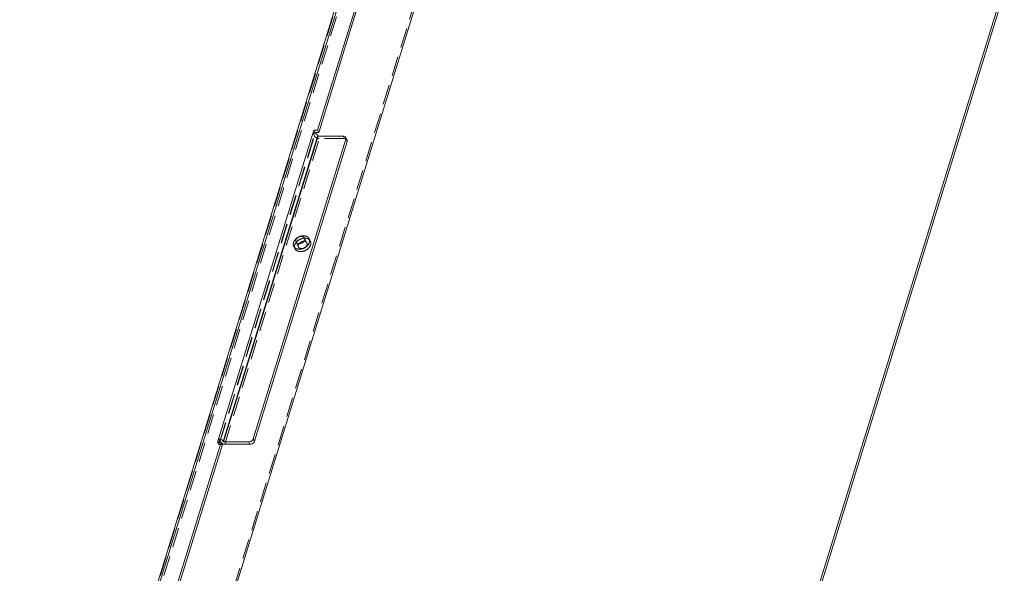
# Model space of a CAD drawing. Header units: millimetres. Extents: x 4497 to 11741, y 5958 to 12619.
# Tile 399 of 424: x 8782 to 9035, y 9842 to 9984. Entities that reach past the tile are written whole.
import ezdxf

# ---------------------------------------------------------------- set-up
doc = ezdxf.new("R2010")
doc.units = ezdxf.units.MM
doc.header["$LTSCALE"] = 0.8
doc.linetypes.add('HIDDEN', pattern=[9.525, 6.35, -3.175])
doc.layers.get('0').update_dxf_attribs({"linetype": 'CONTINUOUS', "lineweight": 0})
doc.layers.add('3', color=5, linetype='HIDDEN', lineweight=0)

msp = doc.modelspace()

# ---------------------------------------------------------------- linework, layer by layer
at = {"linetype": 'Continuous'}
for p, q in [((8907.557, 10130.419), (8782.288, 9725.047)), ((8908.207, 10130.745), (8782.938, 9725.373)), ((8795.109, 9700.571), (8920.379, 10105.943)), ((8858.663, 9955.515), (8872.702, 10000.948)), ((8858.968, 9954.893), (8873.007, 10000.326)), ((9034.433, 9991.577), (8955.762, 9736.996)), ((8956.067, 9736.374), (9034.738, 9990.955)), ((8833.027, 9875.537), (8857.742, 9955.515)), ((8857.742, 9955.515), (8858.047, 9954.893)), ((8858.663, 9955.515), (8857.742, 9955.515)), ((8858.047, 9954.893), (8857.971, 9954.649)), ((8858.968, 9954.893), (8858.047, 9954.893)), ((8858.663, 9955.515), (8858.968, 9954.893)), ((8834.495, 9875.699), (8858.726, 9954.11)), ((8834.556, 9875.574), (8858.787, 9953.985)), ((8842.166, 9876.358), (8865.913, 9953.202)), ((8842.471, 9875.736), (8866.218, 9952.58)), ((8858.787, 9953.985), (8858.726, 9954.11)), ((8865.234, 9953.985), (8858.787, 9953.985)), ((8866.218, 9952.58), (8865.913, 9953.202)), ((8866.195, 9953.021), (8866.068, 9953.278)), ((8833.635, 9875.574), (8833.269, 9876.32)), ((8842.166, 9876.358), (8842.471, 9875.736)), ((8819.908, 9830.104), (8833.948, 9875.537)), ((8820.213, 9829.482), (8834.253, 9874.915)), ((8833.027, 9875.537), (8833.948, 9875.537)), ((8833.574, 9875.699), (8833.544, 9875.602)), ((8833.948, 9875.537), (8834.253, 9874.915)), ((8834.495, 9875.699), (8834.556, 9875.574)), ((8841.003, 9875.574), (8834.556, 9875.574)), ((8841.308, 9874.953), (8834.861, 9874.953)), ((8841.003, 9875.574), (8841.308, 9874.953))]:
    msp.add_line(p, q, dxfattribs=at)
for centre, radius, start, end in [((8857.463, 9953.008), 1.726, 72.80976, 76.1994), ((8865.413, 9953.408), 0.531, 26.22787, 40.93076), ((8854.996, 9925.583), 1.362, 135.37671, 142.82148), ((8833.542, 9875.09), 1.142, 47.85274, 51.37861), ((8834.873, 9876.621), 1.666, 243.15305, 248.47003), ((8834.899, 9876.686), 1.736, 248.43107, 256.1934)]:
    msp.add_arc(centre, radius, start, end, dxfattribs=at)
for points in [[(8857.499, 9954.731), (8857.626, 9954.731), (8857.753, 9954.714), (8857.875, 9954.684)], [(8865.935, 9953.502), (8865.927, 9953.55), (8865.911, 9953.598), (8865.89, 9953.643)], [(8865.913, 9953.202), (8865.943, 9953.298), (8865.953, 9953.403), (8865.935, 9953.502)], [(8866.195, 9953.021), (8866.216, 9952.977), (8866.232, 9952.929), (8866.241, 9952.88)], [(8866.241, 9952.88), (8866.258, 9952.782), (8866.248, 9952.676), (8866.218, 9952.58)], [(8854.027, 9926.54), (8854.171, 9926.686), (8854.349, 9926.804), (8854.537, 9926.884)], [(8833.644, 9876.273), (8833.522, 9876.303), (8833.395, 9876.32), (8833.269, 9876.32)], [(8834.485, 9875), (8834.608, 9874.97), (8834.735, 9874.953), (8834.861, 9874.953)], [(8841.003, 9875.574), (8841.128, 9875.574), (8841.255, 9875.596), (8841.374, 9875.634)], [(8842.309, 9875.436), (8842.078, 9875.146), (8841.679, 9874.953), (8841.308, 9874.953)]]:
    msp.add_open_spline(points, degree=3, dxfattribs=at)
for points, knots in [([(8857.974, 9954.657), (8858.028, 9954.64), (8858.23, 9954.566), (8858.421, 9954.454), (8858.539, 9954.348)], [0, 0, 0, 0, 0.2630825, 1, 1, 1, 1]), ([(8858.539, 9954.348), (8858.559, 9954.329), (8858.631, 9954.259), (8858.693, 9954.176), (8858.726, 9954.11)], [0, 0, 0, 0, 0.2709015, 1, 1, 1, 1]), ([(8865.814, 9953.756), (8865.782, 9953.793), (8865.622, 9953.935), (8865.397, 9953.985), (8865.234, 9953.985)], [0, 0, 0, 0, 0.2304363, 1, 1, 1, 1]), ([(8853.123, 9927.313), (8853.109, 9927.268), (8853.07, 9927.094), (8853.093, 9926.903), (8853.151, 9926.785)], [0, 0, 0, 0, 0.2657241, 1, 1, 1, 1]), ([(8855.306, 9927.841), (8855.266, 9927.924), (8855.14, 9928.079), (8854.756, 9928.275), (8854.144, 9928.258), (8853.498, 9927.933), (8853.19, 9927.53), (8853.123, 9927.313)], [0, 0, 0, 0, 0.1028519, 0.2140072, 0.469093, 0.7474828, 1, 1, 1, 1]), ([(8853.151, 9926.785), (8853.191, 9926.702), (8853.317, 9926.547), (8853.701, 9926.351), (8854.313, 9926.368), (8854.958, 9926.693), (8855.267, 9927.096), (8855.334, 9927.313)], [0, 0, 0, 0, 0.1028519, 0.2140072, 0.469093, 0.7474828, 1, 1, 1, 1]), ([(8854.537, 9926.884), (8854.588, 9926.905), (8854.786, 9926.978), (8855, 9927.013), (8855.157, 9927.01)], [0, 0, 0, 0, 0.2579026, 1, 1, 1, 1]), ([(8855.334, 9927.313), (8855.348, 9927.358), (8855.387, 9927.532), (8855.364, 9927.723), (8855.306, 9927.841)], [0, 0, 0, 0, 0.2657241, 1, 1, 1, 1]), ([(8834.254, 9875.982), (8834.212, 9876.016), (8834.026, 9876.145), (8833.812, 9876.232), (8833.644, 9876.273)], [0, 0, 0, 0, 0.237228, 1, 1, 1, 1]), ([(8834.495, 9875.699), (8834.484, 9875.72), (8834.434, 9875.808), (8834.366, 9875.884), (8834.308, 9875.937)], [0, 0, 0, 0, 0.2295752, 1, 1, 1, 1]), ([(8841.374, 9875.634), (8841.436, 9875.654), (8841.673, 9875.748), (8841.885, 9875.909), (8842.004, 9876.058)], [0, 0, 0, 0, 0.2557377, 1, 1, 1, 1]), ([(8842.004, 9876.058), (8842.022, 9876.081), (8842.089, 9876.173), (8842.141, 9876.277), (8842.166, 9876.358)], [0, 0, 0, 0, 0.2623034, 1, 1, 1, 1]), ([(8842.471, 9875.736), (8842.463, 9875.71), (8842.424, 9875.603), (8842.363, 9875.504), (8842.309, 9875.436)], [0, 0, 0, 0, 0.2380724, 1, 1, 1, 1])]:
    msp.add_open_spline(points, degree=3, knots=knots, dxfattribs=at)
at = {"layer": '3'}
for p, q in [((8907.591, 10130.123), (8782.322, 9724.752)), ((8908.513, 10130.123), (8783.243, 9724.752)), ((8919.763, 10105.321), (8794.493, 9699.949)), ((8833.574, 9875.699), (8857.971, 9954.649)), ((8857.865, 9953.985), (8857.499, 9954.731)), ((8833.635, 9875.574), (8857.865, 9953.985)), ((8834.861, 9874.953), (8859.092, 9953.364)), ((8865.539, 9953.364), (8859.092, 9953.364)), ((8865.539, 9953.364), (8865.234, 9953.985)), ((8866.068, 9953.278), (8865.89, 9953.643)), ((8853.761, 9925.541), (8853.151, 9926.784)), ((8855.916, 9926.599), (8855.306, 9927.842)), ((8856.814, 9927.039), (8856.508, 9927.661)), ((8852.864, 9925.101), (8852.558, 9925.722)), ((8833.027, 9875.537), (8833.332, 9874.915)), ((8833.544, 9875.602), (8833.332, 9874.915)), ((8833.332, 9874.915), (8834.253, 9874.915))]:
    msp.add_line(p, q, dxfattribs=at)
for points, knots in [([(8859.092, 9953.364), (8858.837, 9953.364), (8858.369, 9953.482), (8857.962, 9953.789), (8857.865, 9953.985)], [0, 0, 0, 0, 0.5380204, 1, 1, 1, 1]), ([(8865.539, 9953.364), (8865.677, 9953.364), (8865.94, 9953.317), (8866.142, 9953.128), (8866.195, 9953.021)], [0, 0, 0, 0, 0.5364868, 1, 1, 1, 1]), ([(8852.507, 9926.692), (8852.457, 9926.529), (8852.407, 9926.195), (8852.488, 9925.865), (8852.559, 9925.722)], [0, 0, 0, 0, 0.5169936, 1, 1, 1, 1]), ([(8856.508, 9927.661), (8856.434, 9927.813), (8856.202, 9928.096), (8855.697, 9928.355), (8855.087, 9928.444), (8854.203, 9928.333), (8853.192, 9927.827), (8852.63, 9927.089), (8852.507, 9926.692)], [0, 0, 0, 0, 0.1026139, 0.2135102, 0.3365319, 0.470448, 0.7481532, 1, 1, 1, 1]), ([(8852.559, 9925.722), (8852.633, 9925.57), (8852.865, 9925.287), (8853.37, 9925.028), (8853.98, 9924.939), (8854.864, 9925.05), (8855.875, 9925.556), (8856.437, 9926.294), (8856.56, 9926.692)], [0, 0, 0, 0, 0.1026139, 0.2135102, 0.3365319, 0.470448, 0.7481532, 1, 1, 1, 1]), ([(8856.814, 9927.037), (8856.74, 9927.19), (8856.509, 9927.474), (8856.003, 9927.732), (8855.393, 9927.822), (8854.509, 9927.712), (8853.498, 9927.206), (8852.935, 9926.467), (8852.812, 9926.07)], [0, 0, 0, 0, 0.1026039, 0.213491, 0.336478, 0.4703736, 0.7480918, 1, 1, 1, 1]), ([(8853.733, 9926.07), (8853.742, 9926.099), (8853.786, 9926.218), (8853.852, 9926.329), (8853.911, 9926.406)], [0, 0, 0, 0, 0.2380406, 1, 1, 1, 1]), ([(8855.157, 9927.01), (8855.202, 9927.009), (8855.369, 9926.996), (8855.536, 9926.946), (8855.643, 9926.884)], [0, 0, 0, 0, 0.2659647, 1, 1, 1, 1]), ([(8855.643, 9926.884), (8855.673, 9926.867), (8855.784, 9926.793), (8855.873, 9926.686), (8855.917, 9926.597)], [0, 0, 0, 0, 0.2603043, 1, 1, 1, 1]), ([(8855.917, 9926.597), (8855.936, 9926.558), (8855.997, 9926.389), (8855.984, 9926.199), (8855.944, 9926.07)], [0, 0, 0, 0, 0.2416436, 1, 1, 1, 1]), ([(8856.56, 9926.692), (8856.61, 9926.854), (8856.66, 9927.188), (8856.579, 9927.518), (8856.508, 9927.661)], [0, 0, 0, 0, 0.5169936, 1, 1, 1, 1]), ([(8856.865, 9926.07), (8856.915, 9926.232), (8856.964, 9926.565), (8856.884, 9926.895), (8856.814, 9927.037)], [0, 0, 0, 0, 0.5165703, 1, 1, 1, 1]), ([(8852.812, 9926.07), (8852.762, 9925.908), (8852.713, 9925.575), (8852.793, 9925.245), (8852.863, 9925.102)], [0, 0, 0, 0, 0.5165703, 1, 1, 1, 1]), ([(8852.863, 9925.102), (8852.937, 9924.95), (8853.168, 9924.666), (8853.674, 9924.408), (8854.284, 9924.318), (8855.168, 9924.428), (8856.179, 9924.934), (8856.742, 9925.672), (8856.865, 9926.07)], [0, 0, 0, 0, 0.1026039, 0.213491, 0.336478, 0.4703736, 0.7480918, 1, 1, 1, 1]), ([(8853.76, 9925.543), (8853.742, 9925.582), (8853.68, 9925.75), (8853.693, 9925.941), (8853.733, 9926.07)], [0, 0, 0, 0, 0.2416436, 1, 1, 1, 1]), ([(8855.944, 9926.07), (8855.877, 9925.853), (8855.568, 9925.45), (8854.923, 9925.125), (8854.31, 9925.108), (8853.927, 9925.305), (8853.801, 9925.46), (8853.76, 9925.543)], [0, 0, 0, 0, 0.252561, 0.5309387, 0.78601, 0.8970999, 1, 1, 1, 1]), ([(8833.635, 9875.574), (8833.656, 9875.531), (8833.778, 9875.346), (8833.966, 9875.213), (8834.12, 9875.135)], [0, 0, 0, 0, 0.2169886, 1, 1, 1, 1])]:
    msp.add_open_spline(points, degree=3, knots=knots, dxfattribs=at)

doc.saveas('drawing.dxf')
